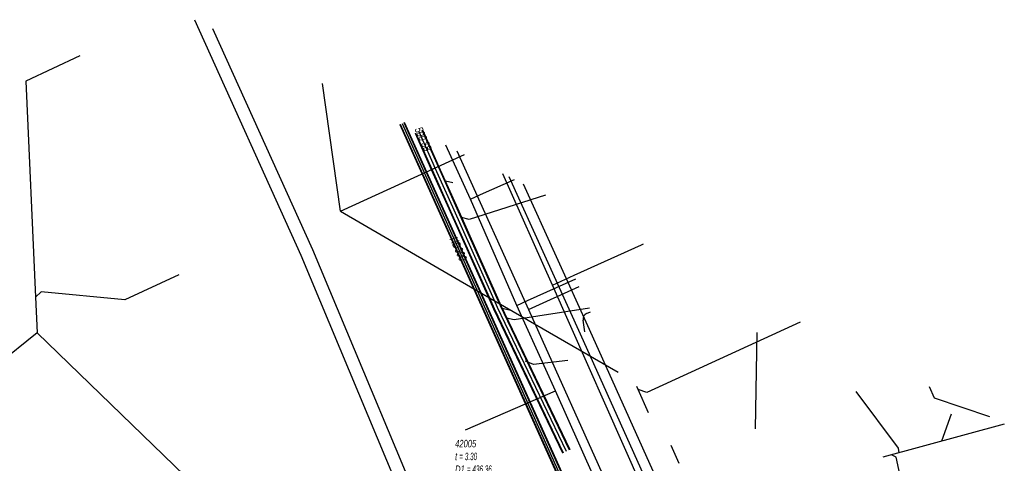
# Model space of a CAD drawing. Header units: metres. Extents: x 2695563 to 2696938, y 1260544 to 1262032.
# Tile 297 of 303: x 2696424 to 2696491, y 1261878 to 1261908. Entities that reach past the tile are written whole.
import ezdxf

# ---------------------------------------------------------------- set-up
doc = ezdxf.new("R2010")
doc.units = ezdxf.units.M
doc.linetypes.add('AUSGEZOGEN', pattern=[0])
for name, color, linetype in [('AW_LK_ Haltung Text', 7, 'AUSGEZOGEN'), ('AW_LK_Haltung', 24, 'AUSGEZOGEN'), ('AW_LK_Normschacht Text', 24, 'AUSGEZOGEN'), ('EW_LK_Bauwerk_FL_Linie_Punkt', 1, 'AUSGEZOGEN'), ('EW_LK_Trasseabs', 1, 'AUSGEZOGEN'), ('EW_LK_Trasserand', 1, 'AUSGEZOGEN'), ('FM_LK_SW_TRASSEKANTE', 94, 'AUSGEZOGEN'), ('GA_LK_Leitung', 32, 'AUSGEZOGEN'), ('GA_LK_Leitung_Text', 32, 'AUSGEZOGEN'), ('TV_LK_LEITUNG', 92, 'AUSGEZOGEN'), ('WA_LK_Leitung', 171, 'AUSGEZOGEN')]:
    doc.layers.add(name, color=color, linetype=linetype)
doc.styles.add('ARIAL', font='arial.ttf')
pattern_1 = [(0, (2708005, 1273150), (6075, 6075), [6075, -6075]), (90, (2708005, 1273150), (-6075, 6075), [6075, -6075])]

# ---------------------------------------------------------------- blocks, each defined once
blk = doc.blocks.new('COMPLEXOBJECT_1721')
at = {"layer": 'EW_LK_Trasserand', "color": 1, "linetype": 'AUSGEZOGEN', "transparency": 33554687}
for points in [[(6435.171, 11908.324), (6442.359, 11892.422), (6451.411, 11870.75), (6451.69, 11870.022), (6463.333, 11837.756)], [(6464.177, 11838.01), (6452.515, 11870.329), (6452.228, 11871.077), (6443.166, 11892.772), (6436.419, 11907.701)]]:
    blk.add_lwpolyline(points, dxfattribs=at)
blk = doc.blocks.new('COMPLEXOBJECT_2215')
at = {"layer": 'EW_LK_Trasseabs', "color": 1, "linetype": 'AUSGEZOGEN', "transparency": 33554687}
blk.add_line((6461.643, 11888.473), (6461.915, 11888.594), dxfattribs=at)
blk.add_arc((6461.789, 11888.117), 0.385, 112.32468, 194.03592, dxfattribs=at)

msp = doc.modelspace()

# ---------------------------------------------------------------- hatches: boundary and pattern name
at = {"layer": 'EW_LK_Trasserand', "lineweight": 18, "transparency": 33554687}
h = msp.add_hatch(dxfattribs=at)
h.set_pattern_fill('MUSTER', color=1, scale=6075, style=0, pattern_type=2)
h.set_pattern_definition(pattern_1)
h.paths.add_polyline_path([(2696436.141, 1261908.134), (2696443.329, 1261892.232), (2696452.381, 1261870.56), (2696452.66, 1261869.832), (2696464.303, 1261837.566), (2696464.32, 1261837.519), (2696464.337, 1261837.473), (2696464.354, 1261837.426), (2696464.37, 1261837.379), (2696464.386, 1261837.332), (2696464.401, 1261837.285), (2696464.417, 1261837.238), (2696464.431, 1261837.19), (2696464.446, 1261837.143), (2696464.46, 1261837.095), (2696464.473, 1261837.047), (2696464.487, 1261836.999), (2696464.499, 1261836.951), (2696464.512, 1261836.903), (2696464.524, 1261836.855), (2696464.536, 1261836.807), (2696464.547, 1261836.759), (2696464.558, 1261836.71), (2696464.569, 1261836.662), (2696464.579, 1261836.613), (2696464.589, 1261836.564), (2696464.598, 1261836.516), (2696464.607, 1261836.467), (2696464.616, 1261836.418), (2696464.624, 1261836.369), (2696464.632, 1261836.32), (2696464.64, 1261836.271), (2696464.647, 1261836.222), (2696464.654, 1261836.173), (2696464.66, 1261836.123), (2696464.666, 1261836.074), (2696465.81, 1261826.205), (2696466.684, 1261826.306), (2696465.534, 1261836.229), (2696465.528, 1261836.282), (2696465.521, 1261836.334), (2696465.514, 1261836.387), (2696465.506, 1261836.439), (2696465.498, 1261836.491), (2696465.49, 1261836.544), (2696465.481, 1261836.596), (2696465.472, 1261836.648), (2696465.462, 1261836.7), (2696465.452, 1261836.752), (2696465.441, 1261836.804), (2696465.43, 1261836.856), (2696465.419, 1261836.907), (2696465.407, 1261836.959), (2696465.395, 1261837.011), (2696465.383, 1261837.062), (2696465.37, 1261837.113), (2696465.357, 1261837.165), (2696465.343, 1261837.216), (2696465.329, 1261837.267), (2696465.314, 1261837.318), (2696465.299, 1261837.369), (2696465.284, 1261837.419), (2696465.268, 1261837.47), (2696465.252, 1261837.52), (2696465.236, 1261837.571), (2696465.219, 1261837.621), (2696465.201, 1261837.671), (2696465.184, 1261837.721), (2696465.165, 1261837.77), (2696465.147, 1261837.82), (2696453.485, 1261870.139), (2696453.198, 1261870.887), (2696444.136, 1261892.582), (2696437.389, 1261907.511)], flags=0)
h = msp.add_hatch(dxfattribs=at)
h.set_pattern_fill('MUSTER', color=1, scale=6075, style=0, pattern_type=2)
h.set_pattern_definition(pattern_1)
h.paths.add_polyline_path([(2696482.082, 1261844.647), (2696478.157, 1261853.275), (2696477.803, 1261854.054), (2696469.381, 1261872.61), (2696468.215, 1261875.179), (2696462.811, 1261887.204), (2696456.824, 1261900.422), (2696456.633, 1261900.842), (2696455.996, 1261900.554), (2696456.229, 1261900.038), (2696462.173, 1261886.916), (2696467.577, 1261874.891), (2696468.75, 1261872.306), (2696477.161, 1261853.777), (2696477.52, 1261852.985), (2696481.445, 1261844.357)], flags=0)

# ---------------------------------------------------------------- linework, layer by layer
at = {"layer": 'AW_LK_Haltung', "color": 24, "linetype": 'AUSGEZOGEN', "transparency": 33554687}
for p, q in [((2696428.408, 1261905.681), (2696424.77, 1261903.979)), ((2696453.578, 1261897.124), (2696453.083, 1261897.216)), ((2696435.099, 1261890.904), (2696431.449, 1261889.208)), ((2696457.415, 1261888.513), (2696456.895, 1261888.628)), ((2696425.53, 1261886.986), (2696404.398, 1261870.031)), ((2696444.723, 1261868.404), (2696425.53, 1261886.986)), ((2696487.209, 1261881.497), (2696486.572, 1261879.663)), ((2696490.805, 1261880.824), (2696482.618, 1261878.579)), ((2696468.293, 1261879.405), (2696468.849, 1261878.174))]:
    msp.add_line(p, q, dxfattribs=at)
at = {"layer": 'AW_LK_Haltung', "linetype": 'AUSGEZOGEN', "transparency": 33554687}
for p, q in [((2696452.265, 1261897.751), (2696451.061, 1261900.447)), ((2696452.284, 1261897.759), (2696451.079, 1261900.455)), ((2696452.302, 1261897.767), (2696451.098, 1261900.463)), ((2696452.722, 1261897.955), (2696451.518, 1261900.651)), ((2696452.74, 1261897.963), (2696451.536, 1261900.659)), ((2696452.759, 1261897.971), (2696451.554, 1261900.667)), ((2696453.353, 1261895.365), (2696452.284, 1261897.759)), ((2696453.371, 1261895.373), (2696452.302, 1261897.767)), ((2696453.791, 1261895.561), (2696452.722, 1261897.955)), ((2696453.809, 1261895.569), (2696452.74, 1261897.963)), ((2696453.828, 1261895.577), (2696452.759, 1261897.971)), ((2696453.334, 1261895.357), (2696452.265, 1261897.751)), ((2696456.127, 1261889.106), (2696453.334, 1261895.357)), ((2696456.145, 1261889.114), (2696453.353, 1261895.365)), ((2696456.163, 1261889.122), (2696453.371, 1261895.373)), ((2696456.583, 1261889.31), (2696453.791, 1261895.561)), ((2696456.601, 1261889.318), (2696453.809, 1261895.569)), ((2696456.619, 1261889.326), (2696453.828, 1261895.577)), ((2696456.396, 1261888.601), (2696456.163, 1261889.122)), ((2696456.814, 1261888.795), (2696456.583, 1261889.31)), ((2696456.832, 1261888.803), (2696456.601, 1261889.318)), ((2696456.85, 1261888.811), (2696456.619, 1261889.326)), ((2696456.36, 1261888.585), (2696456.127, 1261889.106)), ((2696456.378, 1261888.593), (2696456.145, 1261889.114)), ((2696461.015, 1261878.848), (2696456.36, 1261888.585)), ((2696461.033, 1261878.856), (2696456.378, 1261888.593)), ((2696461.051, 1261878.865), (2696456.396, 1261888.601)), ((2696461.467, 1261879.063), (2696456.814, 1261888.795)), ((2696461.485, 1261879.072), (2696456.832, 1261888.803)), ((2696461.503, 1261879.08), (2696456.85, 1261888.811))]:
    msp.add_line(p, q, dxfattribs=at)
at = {"layer": 'AW_LK_Haltung', "color": 255, "transparency": 33554687}
for p, q in [((2696452.512, 1261897.861), (2696451.308, 1261900.557)), ((2696453.581, 1261895.467), (2696452.512, 1261897.861)), ((2696456.373, 1261889.216), (2696453.581, 1261895.467)), ((2696456.605, 1261888.698), (2696456.373, 1261889.216)), ((2696461.259, 1261878.964), (2696456.605, 1261888.698))]:
    msp.add_line(p, q, dxfattribs=at)
at = {"layer": 'AW_LK_Haltung', "color": 24, "linetype": 'AUSGEZOGEN', "transparency": 33554687}
for points in [[(2696424.77, 1261903.979), (2696425.423, 1261889.39), (2696425.53, 1261886.986)], [(2696459.847, 1261896.291), (2696454.695, 1261894.645), (2696454.173, 1261894.765)], [(2696431.449, 1261889.208), (2696425.81, 1261889.749), (2696425.423, 1261889.39)], [(2696462.8, 1261888.65), (2696457.716, 1261887.867), (2696457.206, 1261887.983)], [(2696477.039, 1261887.701), (2696466.682, 1261882.96), (2696466.1, 1261883.151)], [(2696461.35, 1261885.12), (2696459.041, 1261884.846), (2696458.492, 1261885.064)], [(2696466.79, 1261881.57), (2696466.1, 1261883.151), (2696466.008, 1261883.363)], [(2696480.777, 1261883.014), (2696483.646, 1261879.203), (2696483.678, 1261878.87)], [(2696484.155, 1261875.543), (2696483.5, 1261878.573), (2696483.196, 1261878.737)]]:
    msp.add_lwpolyline(points, dxfattribs=at)
at = {"layer": 'EW_LK_Bauwerk_FL_Linie_Punkt', "color": 1, "linetype": 'AUSGEZOGEN', "transparency": 33554687}
for p, q in [((2696445.996, 1261895.191), (2696444.784, 1261903.816)), ((2696455.041, 1261889.934), (2696464.748, 1261884.333))]:
    msp.add_line(p, q, dxfattribs=at)
at = {"layer": 'EW_LK_Trasseabs', "color": 1, "linetype": 'AUSGEZOGEN', "transparency": 33554687}
for p, q in [((2696445.996, 1261895.191), (2696454.381, 1261899.021)), ((2696445.996, 1261895.191), (2696455.041, 1261889.934)), ((2696462.492, 1261887.06), (2696462.386, 1261887.834))]:
    msp.add_line(p, q, dxfattribs=at)
at = {"layer": 'EW_LK_Trasserand', "color": 1, "linetype": 'AUSGEZOGEN', "transparency": 33554687}
for points in [[(2696457.365, 1261897.531), (2696462.173, 1261886.916), (2696467.577, 1261874.891), (2696468.75, 1261872.306), (2696477.161, 1261853.777), (2696477.52, 1261852.985), (2696481.445, 1261844.357), (2696482.082, 1261844.647)], [(2696482.082, 1261844.647), (2696478.157, 1261853.275), (2696477.803, 1261854.054), (2696469.381, 1261872.61), (2696468.215, 1261875.179), (2696462.811, 1261887.204), (2696458.358, 1261897.034)]]:
    msp.add_lwpolyline(points, dxfattribs=at)
at = {"layer": 'FM_LK_SW_TRASSEKANTE', "color": 94, "linetype": 'AUSGEZOGEN', "transparency": 33554687}
for p, q in [((2696460.312, 1261890.207), (2696456.966, 1261897.73)), ((2696467.764, 1261873.411), (2696460.312, 1261890.207))]:
    msp.add_line(p, q, dxfattribs=at)
for points in [[(2696460.312, 1261890.207), (2696461.769, 1261890.867), (2696466.324, 1261892.93), (2696466.455, 1261892.989)], [(2696485.74, 1261883.354), (2696486.075, 1261882.594), (2696489.799, 1261881.326)]]:
    msp.add_lwpolyline(points, dxfattribs=at)
at = {"layer": 'GA_LK_Leitung', "color": 255, "linetype": 'AUSGEZOGEN', "transparency": 33554687}
msp.add_line((2696450.157, 1261901.132), (2696477.26, 1261840.808), dxfattribs=at)
at = {"layer": 'GA_LK_Leitung', "linetype": 'AUSGEZOGEN', "transparency": 33554687}
for p, q in [((2696450.277, 1261901.186), (2696477.38, 1261840.862)), ((2696450.294, 1261901.193), (2696477.397, 1261840.87)), ((2696450.311, 1261901.201), (2696477.414, 1261840.877)), ((2696450.003, 1261901.063), (2696477.106, 1261840.739)), ((2696450.02, 1261901.07), (2696477.123, 1261840.746)), ((2696450.037, 1261901.078), (2696477.14, 1261840.754))]:
    msp.add_line(p, q, dxfattribs=at)
at = {"layer": 'GA_LK_Leitung', "color": 32, "linetype": 'AUSGEZOGEN', "transparency": 33554687}
msp.add_line((2696458.689, 1261888.552), (2696462.108, 1261890.12), dxfattribs=at)
msp.add_lwpolyline([(2696453.86, 1261899.282), (2696458.689, 1261888.552), (2696475.494, 1261851.129), (2696482.118, 1261836.605)], dxfattribs=at)
at = {"layer": 'TV_LK_LEITUNG', "color": 92, "linetype": 'AUSGEZOGEN', "transparency": 33554687}
msp.add_line((2696474.098, 1261887.013), (2696474, 1261880.501), dxfattribs=at)
at = {"layer": 'WA_LK_Leitung', "color": 7, "linetype": 'AUSGEZOGEN', "transparency": 33554687}
msp.add_line((2696454.452, 1261880.434), (2696460.507, 1261883.059), dxfattribs=at)
for points in [[(2696481.309, 1261836.89), (2696481.147, 1261837.249), (2696479.865, 1261840.089), (2696463.936, 1261875.382), (2696460.507, 1261883.059), (2696457.903, 1261888.833), (2696454.771, 1261896.018), (2696453.125, 1261899.649)], [(2696454.771, 1261896.018), (2696455.457, 1261896.322), (2696457.753, 1261897.337)], [(2696457.903, 1261888.833), (2696458.633, 1261889.161), (2696461.881, 1261890.62)]]:
    msp.add_lwpolyline(points, dxfattribs=at)

# ---------------------------------------------------------------- block references
at = {"layer": 'EW_LK_Trasseabs', "color": 1, "linetype": 'AUSGEZOGEN', "lineweight": -3, "transparency": 33554687}
msp.add_blockref('COMPLEXOBJECT_2215', (2690000.97, 1249999.81), dxfattribs=at)
at = {"layer": 'EW_LK_Trasserand', "color": 1, "linetype": 'AUSGEZOGEN', "lineweight": -3, "transparency": 33554687}
msp.add_blockref('COMPLEXOBJECT_1721', (2690000.97, 1249999.81), dxfattribs=at)

# ---------------------------------------------------------------- texts
at = {"layer": 'AW_LK_ Haltung Text', "color": 24, "transparency": 33554687, "insert": (2696450.984, 1261900.724), "char_height": 0.55705, "width": 1.98898, "attachment_point": 7, "rotation": 294.0687, "style": 'ARIAL'}
msp.add_mtext('\\A1;{\\fArial|i1|b0;\\H0.557054;\\W0.700000;\\C24;500 \\W0.490000;SB}\\P', dxfattribs=at)
at = {"layer": 'AW_LK_Normschacht Text', "color": 24, "transparency": 33554687, "insert": (2696453.74, 1261879.753), "char_height": 0.50641, "width": 2.8414, "attachment_point": 1, "line_spacing_factor": 1.024096, "style": 'ARIAL'}
msp.add_mtext('\\A1;{\\fArial|i1|b0;\\H0.506413;\\W0.695318;\\C24;42005}\\P{\\fArial|i1|b0;\\H0.505000;\\W0.695318;\\C24;t \\W0.486723;= 3.30}\\P{\\fArial|i1|b0;\\H0.505000;\\W0.695318;\\C24;D1 \\W0.486723;= 436.36}\\P{\\fArial|i1|b0;\\H0.505000;\\W0.695318;\\C24;E1 \\W0.486723;= 433.06}\\P{\\fArial|i1|b0;\\H0.505000;\\W0.695318;\\C24;A1 \\W0.486723;= 433.06}\\P', dxfattribs=at)
at = {"layer": 'GA_LK_Leitung_Text', "color": 32, "transparency": 33554687, "insert": (2696453.958, 1261892.657), "char_height": 0.55825, "width": 1.90938, "attachment_point": 5, "rotation": 294.1938, "style": 'ARIAL'}
msp.add_mtext('\\A1;{\\fArial|i1|b0;\\H0.558250;\\W0.700000;\\C32;HD300}\\P', dxfattribs=at)

doc.saveas('drawing.dxf')
